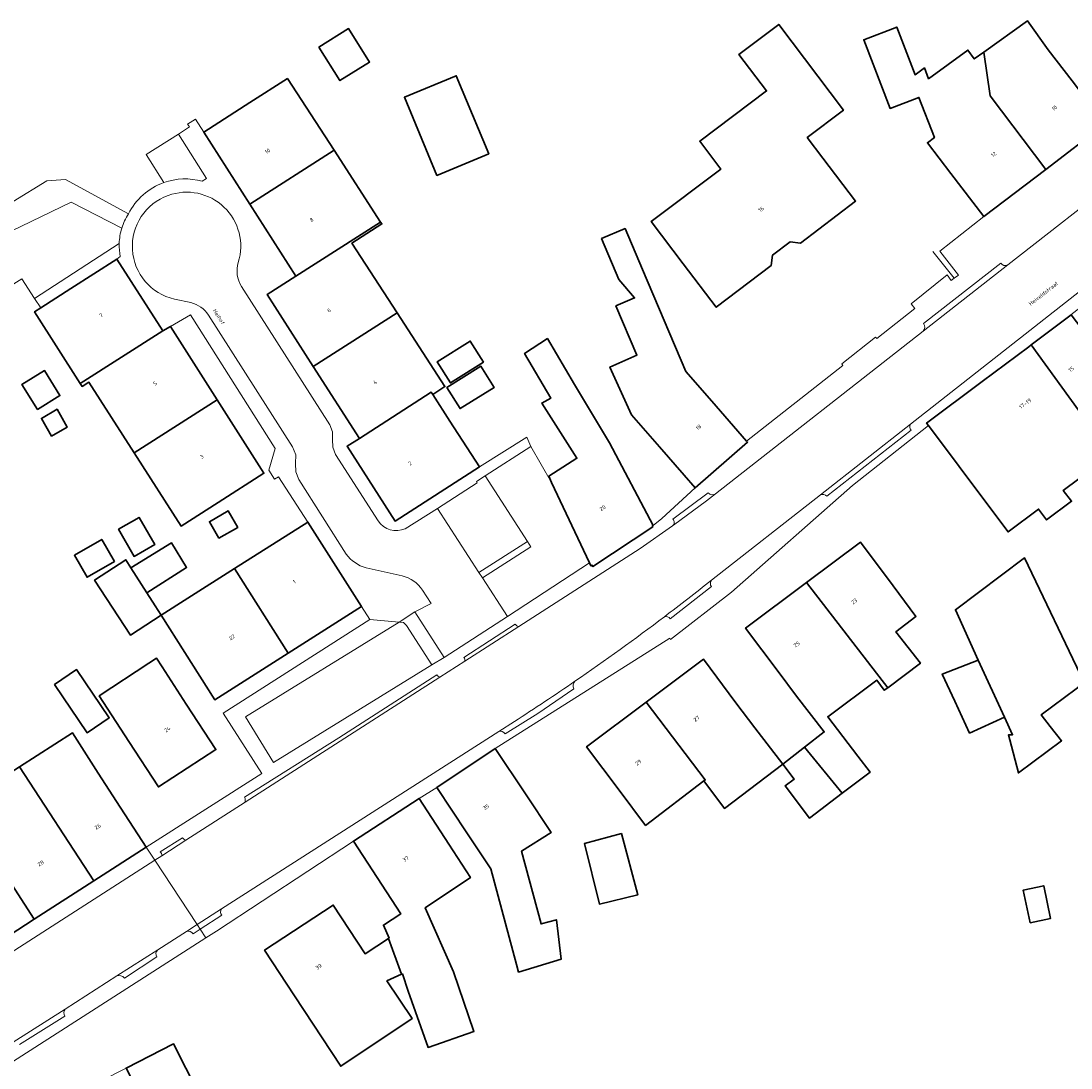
# Model space of a CAD drawing. Header units: metres. Extents: x 197700 to 204338, y 317132 to 325229.
# Tile 482 of 656: x 201059 to 201155, y 319599 to 319695. Entities that reach past the tile are written whole.
import ezdxf
from ezdxf.enums import TextEntityAlignment as Align

# ---------------------------------------------------------------- set-up
doc = ezdxf.new("R2010")
doc.units = ezdxf.units.M
for name, color, linetype, lineweight in [('B-WE-GR-BEPLANTING_CULTUUR_HEESTERS-GV', 90, 'Continuous', 18), ('B-WE-IE-TERREINAFSCHEIDING_KUNSTMATIG_HEKWERK-G', 20, 'IE-TERREINAFSCHEIDING-KUNSTMATIG', 18), ('B-WE-IE-TERREINAFSCHEIDING_KUNSTMATIG_MUUR-G', 90, 'IE-TERREINAFSCHEIDING-KUNSTMATIG-DICHT', 18), ('B-WE-OG-BEBOUWING-GV', 7, 'Continuous', 35), ('B-WE-OG-BEBOUWING-T18', 10, 'Continuous', 18), ('B-WE-OG-TERREIN_ERF-GV', 7, 'Continuous', 18), ('B-WE-OG-TOPOGRAFIE-T18', 10, 'Continuous', 18), ('B-WE-VH-VERHARDING_ASFALT-GV', 252, 'Continuous', 18), ('B-WE-VH-VERHARDING_BETONSTRAATSTEEN-GV', 252, 'Continuous', 18), ('B-WE-VH-VERHARDING_OPEN-GV', 252, 'Continuous', 18), ('B-WE-VH-VERHARDING_TEGEL-GV', 252, 'Continuous', 18)]:
    doc.layers.add(name, color=color, linetype=linetype, lineweight=lineweight)
doc.styles.add('NLCS-ISO-M200-T18', font='NLCS-ISO.ttf', dxfattribs={"height": 0.36})
doc.linetypes.add('IE-TERREINAFSCHEIDING-KUNSTMATIG', pattern='A,4,[82,NLCS.SHX,S=0.75,R=90,X=0,Y=0],4,-2', length=10)
doc.linetypes.add('IE-TERREINAFSCHEIDING-KUNSTMATIG-DICHT', pattern='A,8,-1,[82,NLCS.SHX,S=0.75,R=90,X=0,Y=0],-1', length=10)

msp = doc.modelspace()

# ---------------------------------------------------------------- linework, layer by layer
at = {"layer": 'B-WE-GR-BEPLANTING_CULTUUR_HEESTERS-GV'}
for points in [[(201075.325, 319680.462), (201075.713, 319680.716), (201073.127, 319684.793), (201070.155, 319682.908), (201071.788, 319680.333)], [(201067.926, 319676.141), (201063.284, 319678.547), (201057.763, 319675.866), (201056.787, 319677.453)], [(201056.787, 319677.453), (201051.279, 319674.053), (201054.492, 319668.848), (201058.751, 319671.477), (201059.913, 319669.687), (201067.69, 319674.734)]]:
    msp.add_lwpolyline(points, dxfattribs=at)
for points in [[(201071.788, 319680.333, -0.154703), (201075.325, 319680.462)], [(201067.69, 319674.734, -0.067184), (201067.926, 319676.141)]]:
    msp.add_lwpolyline(points, format="xyb", dxfattribs=at)
for points in [[(201110.924, 319645.367), (201107.426, 319652.749), (201105.531, 319656.062), (201101.349, 319653.384), (201105.216, 319647.345), (201105.532, 319646.851), (201101.079, 319643.998), (201103.384, 319640.429)], [(201101.079, 319643.998), (201105.532, 319646.851), (201105.216, 319647.345), (201100.762, 319644.488)], [(201093.441, 319639.933), (201093.823, 319639.879), (201094.112, 319639.624), (201096.446, 319635.988), (201097.579, 319636.685), (201094.884, 319640.867)]]:
    msp.add_lwpolyline(points, close=True, dxfattribs=at)
at = {"layer": 'B-WE-IE-TERREINAFSCHEIDING_KUNSTMATIG_HEKWERK-G'}
for points in [[(201140.49, 319669.193), (201143.808, 319671.842)], [(201134.117, 319663.677), (201137.222, 319666.127)]]:
    msp.add_lwpolyline(points, dxfattribs=at)
at = {"layer": 'B-WE-IE-TERREINAFSCHEIDING_KUNSTMATIG_MUUR-G'}
for points in [[(201144.452, 319671.555), (201142.48, 319674.004)], [(201143.808, 319671.842), (201144.176, 319671.347), (201144.452, 319671.555)], [(201137.222, 319666.127), (201137.347, 319666.009), (201140.85, 319668.754), (201140.49, 319669.193)], [(201125.369, 319656.577), (201134.205, 319663.533), (201134.117, 319663.677)]]:
    msp.add_lwpolyline(points, dxfattribs=at)
at = {"layer": 'B-WE-OG-BEBOUWING-GV'}
for points in [[(201086.051, 319692.785), (201087.976, 319689.712), (201090.704, 319691.421), (201088.779, 319694.494)], [(201130.935, 319684.477), (201134.271, 319686.991), (201128.326, 319694.884), (201124.668, 319692.128), (201127.205, 319688.76), (201121.059, 319684.13), (201122.988, 319681.569), (201116.601, 319676.758), (201119.555, 319672.863), (201122.577, 319668.879), (201127.643, 319672.722), (201127.766, 319673.675), (201129.381, 319674.903), (201130.335, 319674.769), (201135.397, 319678.637), (201132.375, 319682.592)], [(201152.872, 319681.551), (201147.77, 319688.318), (201147.174, 319692.341), (201146.301, 319691.708), (201145.712, 319692.514), (201142.109, 319689.879), (201141.722, 319690.881), (201140.869, 319690.257), (201139.181, 319694.638), (201136.137, 319693.465), (201138.568, 319687.154), (201141.217, 319688.174), (201142.644, 319684.469), (201141.992, 319683.992), (201144.137, 319681.179), (201147.169, 319677.203)], [(201147.174, 319692.341), (201147.77, 319688.318), (201152.872, 319681.551), (201158.322, 319685.705), (201155.29, 319689.682), (201153.108, 319692.544), (201151.209, 319695.193)], [(201083.165, 319689.918), (201079.693, 319687.696), (201075.456, 319684.983), (201079.699, 319678.354), (201087.446, 319683.313)], [(201096.903, 319681.001), (201101.673, 319682.991), (201098.68, 319690.166), (201093.91, 319688.176)], [(201098.68, 319690.166), (201093.91, 319688.176), (201096.903, 319681.001), (201101.673, 319682.991)], [(201087.446, 319683.313), (201079.699, 319678.354), (201083.942, 319671.726), (201091.725, 319676.71)], [(201083.942, 319671.726), (201081.306, 319670.038), (201085.537, 319663.43), (201093.237, 319668.36), (201089.09, 319674.76), (201091.836, 319676.539), (201091.725, 319676.71)], [(201120.642, 319652.269), (201125.457, 319656.476), (201125.369, 319656.577), (201122.168, 319660.242), (201119.799, 319662.954), (201115.792, 319672.353), (201114.194, 319676.101), (201112.036, 319675.181), (201113.634, 319671.433), (201115.08, 319669.73), (201113.36, 319668.997), (201115.286, 319664.482), (201112.81, 319663.366), (201114.786, 319658.974), (201116.07, 319657.505), (201117.353, 319656.035), (201119.632, 319653.426)], [(201071.699, 319666.716), (201067.459, 319673.299), (201063.255, 319670.593), (201060.483, 319668.809), (201059.911, 319668.441), (201064.115, 319661.879)], [(201096.51, 319660.857), (201097.629, 319661.583), (201093.237, 319668.36), (201085.537, 319663.43), (201089.768, 319656.822), (201096.382, 319661.057)], [(201151.539, 319665.418), (201156.54, 319658.529), (201156.589, 319658.458), (201158.126, 319659.605), (201160.789, 319655.606), (201162.169, 319656.741), (201159.927, 319661.365), (201160.218, 319661.614), (201155.211, 319668.184)], [(201071.699, 319666.716), (201064.115, 319661.879), (201064.3, 319661.59), (201064.904, 319661.977), (201069.061, 319655.488), (201076.697, 319660.357), (201072.393, 319667.106)], [(201101.181, 319663.828), (201099.964, 319665.771), (201096.924, 319663.866), (201098.141, 319661.924)], [(201107.056, 319665.99), (201104.953, 319664.611), (201107.383, 319660.527), (201106.54, 319660.067), (201109.778, 319654.994), (201107.187, 319653.34), (201107.426, 319652.749), (201110.924, 319645.367), (201111.046, 319645.111), (201111.15, 319645.162), (201111.241, 319645.035), (201116.745, 319648.673), (201116.692, 319648.761), (201116.775, 319648.799), (201112.757, 319656.408), (201109.56, 319661.781)], [(201151.539, 319665.418), (201151.309, 319665.245), (201147.015, 319662.035), (201141.924, 319658.228), (201142.082, 319658.017), (201144.918, 319654.224), (201147.275, 319651.072), (201149.419, 319648.219), (201152.219, 319650.316), (201152.958, 319649.328), (201155.254, 319651.044), (201154.491, 319652.019), (201158.796, 319655.236), (201156.589, 319658.458), (201156.54, 319658.529)], [(201097.809, 319661.492), (201099.024, 319659.552), (201102.15, 319661.51), (201100.935, 319663.45)], [(201060.185, 319659.471), (201062.243, 319660.76), (201060.807, 319663.052), (201058.749, 319661.763)], [(201098.097, 319658.393), (201096.51, 319660.857), (201096.382, 319661.057), (201089.768, 319656.822), (201088.647, 319656.101), (201093.068, 319649.207), (201100.804, 319654.189)], [(201076.697, 319660.357), (201069.061, 319655.488), (201073.38, 319648.748), (201076.785, 319650.92), (201081, 319653.609)], [(201061.477, 319657.031), (201062.916, 319657.861), (201061.976, 319659.49), (201060.537, 319658.66)], [(201076.862, 319647.638), (201078.591, 319648.635), (201077.718, 319650.148), (201075.99, 319649.151)], [(201067.611, 319648.456), (201069.051, 319645.96), (201070.956, 319647.059), (201069.516, 319649.555)], [(201078.289, 319644.842), (201083.224, 319637.079), (201089.971, 319641.368), (201085.041, 319649.122)], [(201067.25, 319645.508), (201066.086, 319647.527), (201063.569, 319646.075), (201064.734, 319644.056)], [(201068.768, 319644.917), (201070.222, 319642.632), (201073.878, 319644.958), (201072.503, 319647.204)], [(201130.873, 319643.555), (201138.342, 319633.894), (201141.348, 319636.137), (201139.107, 319639.037), (201140.944, 319640.456), (201138.844, 319643.268), (201135.852, 319647.274)], [(201071.538, 319640.564), (201070.988, 319641.429), (201070.222, 319642.632), (201068.768, 319644.917), (201068.299, 319645.654), (201065.426, 319643.778), (201068.725, 319638.727)], [(201146.667, 319636.438), (201149.092, 319631.181), (201149.826, 319629.568), (201149.445, 319629.558), (201149.566, 319629.093), (201150.359, 319626.062), (201154.337, 319629.013), (201153.287, 319630.336), (201152.455, 319631.386), (201155.662, 319633.805), (201156.397, 319634.359), (201150.928, 319645.832), (201144.564, 319641.06)], [(201083.224, 319637.079), (201078.289, 319644.842), (201074.013, 319642.132), (201071.538, 319640.564), (201073.714, 319637.136), (201076.477, 319632.79)], [(201130.873, 319643.555), (201125.278, 319639.377), (201128.27, 319635.371), (201129.947, 319633.126), (201132.509, 319629.824), (201130.696, 319628.422), (201134.166, 319624.19), (201136.719, 319626.133), (201135.604, 319627.597), (201132.839, 319631.229), (201137.338, 319634.584), (201138.028, 319633.658), (201138.342, 319633.894)], [(201065.84, 319633.153), (201068.572, 319628.958), (201071.301, 319624.768), (201076.577, 319628.204), (201073.849, 319632.394), (201071.625, 319635.81), (201071.112, 319636.597), (201070.414, 319636.141)], [(201128.695, 319626.877), (201126.119, 319630.212), (201124.395, 319632.512), (201121.396, 319636.512), (201116.138, 319632.571), (201121.569, 319625.424), (201121.429, 319625.318), (201123.345, 319622.802)], [(201145.871, 319629.712), (201149.092, 319631.181), (201146.667, 319636.438), (201143.363, 319635.141), (201144.51, 319632.659)], [(201061.727, 319634.185), (201064.744, 319629.752), (201066.774, 319631.136), (201063.757, 319635.568)], [(201116.069, 319621.239), (201121.429, 319625.318), (201121.569, 319625.424), (201116.138, 319632.571), (201110.657, 319628.462), (201113.655, 319624.461)], [(201070.161, 319619.244), (201067.447, 319623.442), (201065.767, 319626.041), (201063.389, 319629.739), (201058.526, 319626.619), (201065.347, 319616.132)], [(201105.036, 319624.128), (201102.265, 319628.29), (201096.886, 319624.709), (201099.657, 319620.547), (201101.855, 319617.246), (201104.222, 319608.441), (201104.401, 319607.748), (201108.326, 319608.94), (201107.885, 319612.56), (201106.476, 319612.181), (201104.677, 319618.872), (201107.401, 319620.575)], [(201134.166, 319624.19), (201130.696, 319628.422), (201128.695, 319626.877), (201129.747, 319625.494), (201128.917, 319624.862), (201131.167, 319621.907)], [(201058.526, 319626.619), (201053.073, 319623.121), (201059.881, 319612.599), (201065.347, 319616.132)], [(201054.44, 319609.081), (201059.881, 319612.599), (201053.073, 319623.121), (201047.604, 319619.613), (201049.132, 319617.124), (201048.556, 319616.77), (201049.301, 319615.61), (201051.122, 319612.794), (201051.769, 319613.212)], [(201097.995, 319619.506), (201095.257, 319623.722), (201089.217, 319619.799), (201093.568, 319613.099), (201091.983, 319612.07), (201092.503, 319610.874), (201092.439, 319610.832), (201093.653, 319607.542), (201093.722, 319607.573), (201094.272, 319606.004), (201096.091, 319600.815), (201100.296, 319602.289), (201098.428, 319607.777), (201095.822, 319613.671), (201099.973, 319616.46)], [(201113.88, 319620.475), (201110.472, 319619.583), (201111.843, 319614.003), (201115.367, 319614.85)], [(201151.429, 319612.288), (201153.323, 319612.684), (201152.695, 319615.683), (201150.801, 319615.287)], [(201093.653, 319607.542), (201092.439, 319610.832), (201090.305, 319609.431), (201087.369, 319613.903), (201081.053, 319609.757), (201083.797, 319605.577), (201088.056, 319599.089), (201094.613, 319603.493), (201092.297, 319606.943)], [(201074.956, 319596.678), (201072.695, 319601.137), (201068.323, 319598.921), (201075.792, 319584.307), (201077.865, 319585.333), (201076.099, 319588.897), (201078.339, 319590.007)]]:
    msp.add_lwpolyline(points, close=True, dxfattribs=at)
at = {"layer": 'B-WE-OG-TERREIN_ERF-GV'}
for points in [[(201071.788, 319680.333), (201070.155, 319682.908), (201073.127, 319684.793), (201074.146, 319685.454), (201073.981, 319685.718), (201074.701, 319686.162), (201075.456, 319684.983), (201079.693, 319687.696), (201083.165, 319689.918), (201087.446, 319683.313), (201091.725, 319676.71), (201091.836, 319676.539), (201089.09, 319674.76), (201093.237, 319668.36), (201097.629, 319661.583), (201096.51, 319660.857), (201098.097, 319658.393), (201100.804, 319654.189), (201105.18, 319656.935), (201105.531, 319656.062), (201107.426, 319652.749), (201107.187, 319653.34), (201109.778, 319654.994), (201106.54, 319660.067), (201107.383, 319660.527), (201104.953, 319664.611), (201107.056, 319665.99), (201109.56, 319661.781), (201112.757, 319656.408), (201116.775, 319648.799), (201117.573, 319649.437), (201120.642, 319652.269), (201119.632, 319653.426), (201117.353, 319656.035), (201116.07, 319657.505), (201114.786, 319658.974), (201112.81, 319663.366), (201115.286, 319664.482), (201113.36, 319668.997), (201115.08, 319669.73), (201113.634, 319671.433), (201112.036, 319675.181), (201114.194, 319676.101), (201115.792, 319672.353), (201119.799, 319662.954), (201122.168, 319660.242), (201125.369, 319656.577), (201134.205, 319663.533), (201134.117, 319663.677), (201137.222, 319666.127), (201137.347, 319666.009), (201140.85, 319668.754), (201140.49, 319669.193), (201143.808, 319671.842), (201144.176, 319671.347), (201144.452, 319671.555), (201144.84, 319671.835), (201143.136, 319674.035), (201147.169, 319677.203), (201144.137, 319681.179), (201141.992, 319683.992), (201142.644, 319684.469), (201141.217, 319688.174), (201138.568, 319687.154), (201136.137, 319693.465), (201139.181, 319694.638), (201140.869, 319690.257), (201141.722, 319690.881), (201142.109, 319689.879), (201145.712, 319692.514), (201146.301, 319691.708), (201147.174, 319692.341), (201151.209, 319695.193), (201153.108, 319692.544), (201155.29, 319689.682)], [(201057.926, 319678.585), (201061.047, 319680.494), (201062.739, 319680.627), (201068.538, 319677.459)], [(201067.69, 319674.734), (201059.913, 319669.687)], [(201059.913, 319669.687), (201060.483, 319668.809), (201063.255, 319670.593), (201067.459, 319673.299), (201067.787, 319673.526)], [(201058.526, 319626.619), (201063.389, 319629.739), (201065.767, 319626.041), (201067.447, 319623.442), (201070.161, 319619.244), (201080.818, 319626.016), (201077.253, 319631.541), (201090.729, 319640.157), (201089.971, 319641.368), (201083.224, 319637.079), (201076.477, 319632.79), (201073.714, 319637.136), (201071.538, 319640.564), (201074.013, 319642.132), (201078.289, 319644.842), (201085.041, 319649.122), (201082.332, 319653.298), (201081.972, 319653.078), (201081.461, 319653.898), (201082.042, 319655.881), (201074.23, 319668.189), (201072.393, 319667.106), (201076.697, 319660.357), (201081, 319653.609), (201076.785, 319650.92), (201073.38, 319648.748), (201069.061, 319655.488), (201064.904, 319661.977), (201064.3, 319661.59), (201064.115, 319661.879), (201059.911, 319668.441), (201060.483, 319668.809), (201059.913, 319669.687), (201058.751, 319671.477), (201054.492, 319668.848)], [(201158.796, 319655.236), (201154.491, 319652.019), (201155.254, 319651.044), (201152.958, 319649.328), (201152.219, 319650.316), (201149.419, 319648.219), (201147.275, 319651.072), (201144.918, 319654.224), (201142.082, 319658.017), (201135.112, 319652.475), (201123.996, 319642.673), (201118.388, 319638.326), (201118.317, 319638.442), (201102.265, 319628.29)], [(201102.265, 319628.29), (201105.036, 319624.128), (201107.401, 319620.575), (201104.677, 319618.872), (201106.476, 319612.181), (201107.885, 319612.56), (201108.326, 319608.94), (201104.401, 319607.748), (201104.222, 319608.441), (201101.855, 319617.246), (201099.657, 319620.547), (201096.886, 319624.709), (201095.257, 319623.722), (201097.995, 319619.506), (201099.973, 319616.46), (201095.822, 319613.671), (201098.428, 319607.777), (201100.296, 319602.289), (201096.091, 319600.815), (201094.272, 319606.004), (201093.722, 319607.573), (201093.653, 319607.542), (201092.297, 319606.943), (201094.613, 319603.493), (201088.056, 319599.089), (201083.797, 319605.577), (201081.053, 319609.757), (201087.369, 319613.903), (201090.305, 319609.431), (201092.439, 319610.832), (201092.503, 319610.874), (201091.983, 319612.07), (201093.568, 319613.099), (201089.217, 319619.799), (201076.624, 319611.518), (201075.651, 319610.895), (201053.066, 319596.427)]]:
    msp.add_lwpolyline(points, dxfattribs=at)
for points in [[(201087.976, 319689.712), (201086.051, 319692.785), (201088.779, 319694.494), (201090.704, 319691.421)], [(201116.601, 319676.758), (201122.988, 319681.569), (201121.059, 319684.13), (201127.205, 319688.76), (201124.668, 319692.128), (201128.326, 319694.884), (201134.271, 319686.991), (201130.935, 319684.477), (201132.375, 319682.592), (201135.397, 319678.637), (201130.335, 319674.769), (201129.381, 319674.903), (201127.766, 319673.675), (201127.643, 319672.722), (201122.577, 319668.879), (201119.555, 319672.863)], [(201093.91, 319688.176), (201098.68, 319690.166), (201101.673, 319682.991), (201096.903, 319681.001)], [(201099.964, 319665.771), (201101.181, 319663.828), (201098.141, 319661.924), (201096.924, 319663.866)], [(201099.024, 319659.552), (201097.809, 319661.492), (201100.935, 319663.45), (201102.15, 319661.51)], [(201062.243, 319660.76), (201060.185, 319659.471), (201058.749, 319661.763), (201060.807, 319663.052)], [(201062.916, 319657.861), (201061.477, 319657.031), (201060.537, 319658.66), (201061.976, 319659.49)], [(201078.591, 319648.635), (201076.862, 319647.638), (201075.99, 319649.151), (201077.718, 319650.148)], [(201069.051, 319645.96), (201067.611, 319648.456), (201069.516, 319649.555), (201070.956, 319647.059)], [(201066.086, 319647.527), (201067.25, 319645.508), (201064.734, 319644.056), (201063.569, 319646.075)], [(201071.538, 319640.564), (201068.725, 319638.727), (201065.426, 319643.778), (201068.299, 319645.654), (201068.768, 319644.917), (201072.503, 319647.204), (201073.878, 319644.958), (201070.222, 319642.632), (201070.988, 319641.429)], [(201128.27, 319635.371), (201125.278, 319639.377), (201130.873, 319643.555), (201135.852, 319647.274), (201138.844, 319643.268), (201140.944, 319640.456), (201139.107, 319639.037), (201141.348, 319636.137), (201138.342, 319633.894), (201138.028, 319633.658), (201137.338, 319634.584), (201132.839, 319631.229), (201135.604, 319627.597), (201136.719, 319626.133), (201134.166, 319624.19), (201131.167, 319621.907), (201128.917, 319624.862), (201129.747, 319625.494), (201128.695, 319626.877), (201130.696, 319628.422), (201132.509, 319629.824), (201129.947, 319633.126)], [(201149.092, 319631.181), (201145.871, 319629.712), (201144.51, 319632.659), (201143.363, 319635.141), (201146.667, 319636.438), (201144.564, 319641.06), (201150.928, 319645.832), (201156.397, 319634.359), (201155.662, 319633.805), (201152.455, 319631.386), (201153.287, 319630.336), (201154.337, 319629.013), (201150.359, 319626.062), (201149.566, 319629.093), (201149.445, 319629.558), (201149.826, 319629.568)], [(201068.572, 319628.958), (201065.84, 319633.153), (201070.414, 319636.141), (201071.112, 319636.597), (201071.625, 319635.81), (201073.849, 319632.394), (201076.577, 319628.204), (201071.301, 319624.768)], [(201128.695, 319626.877), (201123.345, 319622.802), (201121.429, 319625.318), (201116.069, 319621.239), (201113.655, 319624.461), (201110.657, 319628.462), (201116.138, 319632.571), (201121.396, 319636.512), (201124.395, 319632.512), (201126.119, 319630.212)], [(201064.744, 319629.752), (201061.727, 319634.185), (201063.757, 319635.568), (201066.774, 319631.136)], [(201113.88, 319620.475), (201115.367, 319614.85), (201111.843, 319614.003), (201110.472, 319619.583)], [(201153.323, 319612.684), (201151.429, 319612.288), (201150.801, 319615.287), (201152.695, 319615.683)], [(201068.323, 319598.921), (201072.695, 319601.137), (201074.956, 319596.678), (201078.339, 319590.007), (201076.099, 319588.897), (201077.865, 319585.333), (201075.792, 319584.307), (201075.668, 319584.245), (201078.349, 319578.834), (201073.98, 319576.669), (201071.299, 319582.08), (201073.795, 319583.317), (201072.164, 319586.608), (201069.683, 319585.34), (201068.45, 319587.828), (201068.167, 319587.687), (201065.929, 319592.101), (201063.668, 319596.561)]]:
    msp.add_lwpolyline(points, close=True, dxfattribs=at)
for points in [[(201068.538, 319677.459, -0.192255), (201071.788, 319680.333)], [(201067.787, 319673.526, -0.056886), (201067.69, 319674.734)]]:
    msp.add_lwpolyline(points, format="xyb", dxfattribs=at)
at = {"layer": 'B-WE-VH-VERHARDING_ASFALT-GV'}
for points in [[(201122.133, 319643.775), (201132.156, 319651.638), (201140.435, 319658.132), (201163.657, 319676.348), (201167.29, 319679.172), (201163.727, 319684.003), (201160.131, 319681.186), (201149.38, 319672.763), (201141.601, 319666.668), (201122.525, 319651.724), (201121.681, 319651.062), (201118.666, 319648.833), (201118.57, 319648.766), (201115.594, 319646.687), (201104.425, 319639.518), (201099.463, 319636.332), (201097.181, 319634.867), (201079.263, 319623.365), (201073.816, 319619.869), (201071.595, 319618.444), (201070.957, 319618.034)], [(201070.957, 319618.034), (201074.851, 319612.113), (201077.099, 319613.552), (201102.585, 319629.868), (201104.025, 319630.79)], [(201074.851, 319612.113), (201070.957, 319618.034), (201054.642, 319607.561), (201052.503, 319606.188), (201019.654, 319585.102), (201019.371, 319584.92), (201012.632, 319580.594), (201003.224, 319574.555), (201001.323, 319573.335), (200999.05, 319571.876)], [(201001.238, 319564.19), (201002.347, 319565.454), (201003.644, 319566.527), (201004.85, 319567.299), (201006.751, 319568.516), (201039.937, 319589.762), (201042.499, 319591.401), (201048.47, 319595.224), (201052.236, 319597.635), (201057.947, 319601.291), (201062.727, 319604.351), (201067.48, 319607.394), (201071.232, 319609.796), (201073.875, 319611.488), (201074.851, 319612.113)]]:
    msp.add_lwpolyline(points, dxfattribs=at)
for points in [[(201117.811, 319640.414, 0.00636), (201122.133, 319643.775)], [(201109.589, 319634.484, 0.011765), (201117.811, 319640.414)], [(201104.025, 319630.79, 0.007808), (201109.589, 319634.484)]]:
    msp.add_lwpolyline(points, format="xyb", dxfattribs=at)
at = {"layer": 'B-WE-VH-VERHARDING_BETONSTRAATSTEEN-GV'}
for points in [[(201072.187, 319679.152, 0.748008), (201072.759, 319669.62)], [(201078.637, 319672.997, 0.621578), (201072.187, 319679.152)], [(201078.92, 319670.789, -0.207947), (201078.637, 319672.997)], [(201149.38, 319672.763, -0.412991), (201148.735, 319672.932)], [(201074.285, 319669.297, -0.19602), (201075.894, 319668.152)], [(201141.627, 319667.383, -0.38866), (201141.601, 319666.668)], [(201140.512, 319657.564, -0.372286), (201140.435, 319658.132)], [(201122.525, 319651.724, -0.375141), (201121.849, 319651.801)], [(201132.156, 319651.638, -0.302993), (201132.762, 319651.494)], [(201093.99, 319648.514, -0.365055), (201091.485, 319649.23)], [(201118.599, 319649.395, -0.418502), (201118.57, 319648.766)], [(201088.565, 319646.175, 0.173485), (201090.391, 319644.925)], [(201093.715, 319644.178, -0.189293), (201095.566, 319642.876)], [(201122.133, 319643.775, -0.00636), (201117.811, 319640.414)], [(201122.134, 319643.193, -0.328224), (201122.133, 319643.775)], [(201117.811, 319640.414, -0.338386), (201118.341, 319640.223)], [(201104.425, 319639.518, -0.23442), (201104.094, 319639.749)], [(201099.389, 319636.682, -0.187447), (201099.463, 319636.332)], [(201097.181, 319634.867, -0.18166), (201096.885, 319635.07)], [(201109.589, 319634.484, -0.007808), (201104.025, 319630.79)], [(201109.494, 319633.78, -0.354148), (201109.589, 319634.484)], [(201102.585, 319629.868, -0.3303), (201103.176, 319629.667)], [(201079.216, 319623.821, -0.187137), (201079.263, 319623.365)], [(201073.816, 319619.869, -0.20869), (201073.514, 319620.105)], [(201071.466, 319618.819, -0.239296), (201071.595, 319618.444)], [(201077.127, 319612.983, -0.400517), (201077.099, 319613.552)], [(201073.875, 319611.488, -0.389314), (201074.488, 319611.257)], [(201071.151, 319609.138, -0.389563), (201071.232, 319609.796)], [(201067.48, 319607.394, -0.324999), (201068.166, 319607.198)], [(201062.702, 319603.687, -0.344633), (201062.727, 319604.351)]]:
    msp.add_lwpolyline(points, format="xyb", dxfattribs=at)
for points in [[(201141.601, 319666.668), (201149.38, 319672.763)], [(201148.735, 319672.932), (201141.627, 319667.383)], [(201091.485, 319649.23), (201087.566, 319655.323), (201087.322, 319656.003), (201087.311, 319656.726), (201087.296, 319657.423), (201087.047, 319658.076), (201078.92, 319670.789)], [(201072.759, 319669.62), (201074.285, 319669.297)], [(201075.894, 319668.152), (201083.635, 319656.036), (201083.929, 319655.3), (201083.902, 319654.509), (201083.917, 319653.74), (201084.192, 319653.023), (201088.565, 319646.175)], [(201140.435, 319658.132), (201132.156, 319651.638)], [(201132.762, 319651.494), (201140.512, 319657.564)], [(201118.57, 319648.766), (201118.666, 319648.833), (201121.681, 319651.062), (201122.525, 319651.724)], [(201121.849, 319651.801), (201118.599, 319649.395)], [(201095.566, 319642.876), (201096.368, 319641.648), (201094.884, 319640.867), (201097.579, 319636.685), (201103.384, 319640.429), (201101.079, 319643.998), (201100.762, 319644.488), (201096.962, 319650.369), (201093.99, 319648.514)], [(201090.391, 319644.925), (201093.715, 319644.178)], [(201118.341, 319640.223), (201122.134, 319643.193)], [(201104.094, 319639.749), (201099.389, 319636.682)], [(201099.463, 319636.332), (201104.425, 319639.518)], [(201096.885, 319635.07), (201087.886, 319629.3), (201079.216, 319623.821)], [(201079.263, 319623.365), (201097.181, 319634.867)], [(201103.176, 319629.667), (201106.185, 319631.515), (201109.494, 319633.78)], [(201104.025, 319630.79), (201102.585, 319629.868)], [(201073.514, 319620.105), (201071.466, 319618.819)], [(201071.595, 319618.444), (201073.816, 319619.869)], [(201077.099, 319613.552), (201074.851, 319612.113)], [(201074.851, 319612.113), (201075.135, 319611.68), (201077.127, 319612.983)], [(201075.135, 319611.68), (201074.851, 319612.113), (201073.875, 319611.488)], [(201074.488, 319611.257), (201075.135, 319611.68)], [(201071.232, 319609.796), (201067.48, 319607.394)], [(201068.166, 319607.198), (201071.151, 319609.138)], [(201062.727, 319604.351), (201057.947, 319601.291)], [(201058.533, 319601.091), (201062.702, 319603.687)]]:
    msp.add_lwpolyline(points, dxfattribs=at)
at = {"layer": 'B-WE-VH-VERHARDING_OPEN-GV'}
for points in [[(201158.322, 319685.705), (201152.872, 319681.551), (201147.169, 319677.203), (201143.136, 319674.035), (201144.84, 319671.835), (201144.452, 319671.555), (201144.176, 319671.347), (201143.808, 319671.842), (201140.49, 319669.193), (201140.85, 319668.754), (201137.347, 319666.009), (201137.222, 319666.127), (201134.117, 319663.677), (201134.205, 319663.533), (201125.369, 319656.577), (201125.457, 319656.476), (201120.642, 319652.269), (201117.573, 319649.437), (201116.775, 319648.799), (201116.692, 319648.761), (201116.745, 319648.673), (201111.241, 319645.035), (201111.15, 319645.162), (201111.046, 319645.111), (201110.924, 319645.367), (201103.384, 319640.429), (201097.579, 319636.685), (201096.446, 319635.988), (201081.878, 319627.026)], [(201149.38, 319672.763), (201160.131, 319681.186)], [(201068.538, 319677.459), (201062.739, 319680.627), (201061.047, 319680.494), (201057.926, 319678.585), (201056.527, 319677.878), (201056.787, 319677.453), (201057.763, 319675.866), (201063.284, 319678.547), (201067.926, 319676.141)], [(201141.627, 319667.383), (201148.735, 319672.932)], [(201122.525, 319651.724), (201141.601, 319666.668)], [(201118.599, 319649.395), (201121.849, 319651.801)], [(201104.425, 319639.518), (201115.594, 319646.687), (201118.57, 319648.766)], [(201081.878, 319627.026), (201079.293, 319631.229), (201093.441, 319639.933), (201090.729, 319640.157), (201077.253, 319631.541), (201080.818, 319626.016), (201070.161, 319619.244), (201070.957, 319618.034), (201071.595, 319618.444)], [(201099.389, 319636.682), (201104.094, 319639.749)], [(201097.181, 319634.867), (201099.463, 319636.332)], [(201079.216, 319623.821), (201087.886, 319629.3), (201096.885, 319635.07)], [(201073.816, 319619.869), (201079.263, 319623.365)], [(201071.466, 319618.819), (201073.514, 319620.105)]]:
    msp.add_lwpolyline(points, dxfattribs=at)
for points in [[(201067.926, 319676.141, -0.068346), (201068.538, 319677.459)], [(201148.735, 319672.932, 0.412991), (201149.38, 319672.763)], [(201141.601, 319666.668, 0.38866), (201141.627, 319667.383)], [(201121.849, 319651.801, 0.375141), (201122.525, 319651.724)], [(201118.57, 319648.766, 0.418502), (201118.599, 319649.395)], [(201104.094, 319639.749, 0.23442), (201104.425, 319639.518)], [(201099.463, 319636.332, 0.187447), (201099.389, 319636.682)], [(201096.885, 319635.07, 0.18166), (201097.181, 319634.867)], [(201079.263, 319623.365, 0.187137), (201079.216, 319623.821)], [(201073.514, 319620.105, 0.20869), (201073.816, 319619.869)], [(201071.595, 319618.444, 0.239296), (201071.466, 319618.819)]]:
    msp.add_lwpolyline(points, format="xyb", dxfattribs=at)
for points in [[(201105.216, 319647.345), (201101.349, 319653.384), (201100.525, 319652.856), (201100.599, 319652.723), (201096.962, 319650.369), (201100.762, 319644.488)], [(201093.441, 319639.933), (201079.293, 319631.229), (201081.878, 319627.026), (201096.446, 319635.988), (201094.112, 319639.624), (201093.823, 319639.879)]]:
    msp.add_lwpolyline(points, close=True, dxfattribs=at)
at = {"layer": 'B-WE-VH-VERHARDING_TEGEL-GV'}
for points in [[(201105.531, 319656.062), (201105.18, 319656.935), (201100.804, 319654.189), (201093.068, 319649.207), (201088.647, 319656.101), (201089.768, 319656.822), (201085.537, 319663.43), (201081.306, 319670.038), (201083.942, 319671.726), (201079.699, 319678.354), (201075.456, 319684.983), (201074.701, 319686.162), (201073.981, 319685.718), (201074.146, 319685.454), (201073.127, 319684.793), (201075.713, 319680.716), (201075.325, 319680.462)], [(201147.015, 319662.035), (201151.309, 319665.245), (201151.539, 319665.418), (201155.211, 319668.184), (201155.348, 319668.288), (201160.622, 319672.384), (201160.693, 319672.439), (201168.696, 319677.698), (201167.29, 319679.172), (201163.657, 319676.348), (201140.435, 319658.132)], [(201067.787, 319673.526), (201067.459, 319673.299), (201071.699, 319666.716), (201072.393, 319667.106), (201074.23, 319668.189), (201082.042, 319655.881), (201081.461, 319653.898), (201081.972, 319653.078), (201082.332, 319653.298), (201085.041, 319649.122), (201089.971, 319641.368), (201090.729, 319640.157), (201093.441, 319639.933), (201094.884, 319640.867), (201096.368, 319641.648), (201095.566, 319642.876)], [(201078.92, 319670.789), (201087.047, 319658.076), (201087.296, 319657.423), (201087.311, 319656.726), (201087.322, 319656.003), (201087.566, 319655.323), (201091.485, 319649.23)], [(201074.285, 319669.297), (201072.759, 319669.62)], [(201088.565, 319646.175), (201084.192, 319653.023), (201083.917, 319653.74), (201083.902, 319654.509), (201083.929, 319655.3), (201083.635, 319656.036), (201075.894, 319668.152)], [(201077.127, 319612.983), (201075.135, 319611.68), (201075.651, 319610.895), (201076.624, 319611.518), (201089.217, 319619.799), (201095.257, 319623.722), (201096.886, 319624.709), (201102.265, 319628.29), (201118.317, 319638.442), (201118.388, 319638.326), (201123.996, 319642.673), (201135.112, 319652.475), (201142.082, 319658.017), (201141.924, 319658.228), (201147.015, 319662.035)], [(201140.512, 319657.564), (201132.762, 319651.494)], [(201093.99, 319648.514), (201096.962, 319650.369), (201100.599, 319652.723), (201100.525, 319652.856), (201101.349, 319653.384), (201105.531, 319656.062)], [(201132.156, 319651.638), (201122.133, 319643.775)], [(201093.715, 319644.178), (201090.391, 319644.925)], [(201122.134, 319643.193), (201118.341, 319640.223)], [(201109.494, 319633.78), (201106.185, 319631.515), (201103.176, 319629.667)], [(201102.585, 319629.868), (201077.099, 319613.552)], [(201054.642, 319607.561), (201070.957, 319618.034), (201070.161, 319619.244), (201065.347, 319616.132), (201059.881, 319612.599)], [(201059.881, 319612.599), (201054.44, 319609.081), (201050.679, 319606.614), (201046.035, 319603.556), (201045.688, 319603.327), (201045.616, 319603.442), (201045.349, 319603.266), (201045.294, 319603.35), (201041.33, 319600.766), (201040.952, 319600.52), (201036.515, 319597.615), (201031.797, 319594.526), (201027.291, 319591.576), (201027.138, 319591.475), (201027.016, 319591.394), (201027.075, 319591.302), (201022.066, 319588.069), (201021.941, 319588.262), (200998.275, 319573.158), (200986.378, 319576.508), (200990.943, 319570.588)], [(200999.38, 319559.981), (201001.691, 319556.895), (201001.399, 319558.22), (201001.652, 319560.206), (201002.133, 319562.151), (201002.557, 319563.058), (201003.252, 319563.781), (201005.667, 319565.605), (201017.055, 319572.918), (201016.889, 319573.15), (201049.124, 319593.747), (201049.77, 319593.57), (201053.034, 319595.652), (201053.118, 319596.307), (201053.066, 319596.427), (201075.651, 319610.895), (201075.135, 319611.68), (201074.488, 319611.257)], [(201073.875, 319611.488), (201071.232, 319609.796)], [(201071.151, 319609.138), (201068.166, 319607.198)], [(201067.48, 319607.394), (201062.727, 319604.351)], [(201062.702, 319603.687), (201058.533, 319601.091)]]:
    msp.add_lwpolyline(points, dxfattribs=at)
for points in [[(201071.788, 319680.333, 0.192255), (201068.538, 319677.459)], [(201075.325, 319680.462, 0.154703), (201071.788, 319680.333)], [(201072.759, 319669.62, -0.748008), (201072.187, 319679.152)], [(201072.187, 319679.152, -0.621578), (201078.637, 319672.997)], [(201068.538, 319677.459, 0.068346), (201067.926, 319676.141)], [(201067.926, 319676.141, 0.067184), (201067.69, 319674.734)], [(201067.69, 319674.734, 0.056886), (201067.787, 319673.526)], [(201078.637, 319672.997, 0.207947), (201078.92, 319670.789)], [(201075.894, 319668.152, 0.19602), (201074.285, 319669.297)], [(201140.435, 319658.132, 0.372286), (201140.512, 319657.564)], [(201132.762, 319651.494, 0.302993), (201132.156, 319651.638)], [(201091.485, 319649.23, 0.365055), (201093.99, 319648.514)], [(201090.391, 319644.925, -0.173485), (201088.565, 319646.175)], [(201095.566, 319642.876, 0.189293), (201093.715, 319644.178)], [(201122.133, 319643.775, 0.328224), (201122.134, 319643.193)], [(201117.811, 319640.414, -0.011765), (201109.589, 319634.484)], [(201118.341, 319640.223, 0.338386), (201117.811, 319640.414)], [(201109.589, 319634.484, 0.354148), (201109.494, 319633.78)], [(201103.176, 319629.667, 0.3303), (201102.585, 319629.868)], [(201077.099, 319613.552, 0.400517), (201077.127, 319612.983)], [(201074.488, 319611.257, 0.389314), (201073.875, 319611.488)], [(201071.232, 319609.796, 0.389563), (201071.151, 319609.138)], [(201068.166, 319607.198, 0.324999), (201067.48, 319607.394)], [(201062.727, 319604.351, 0.344633), (201062.702, 319603.687)]]:
    msp.add_lwpolyline(points, format="xyb", dxfattribs=at)

# ---------------------------------------------------------------- texts
at = {"layer": 'B-WE-OG-BEBOUWING-T18', "style": 'NLCS-ISO-M200-T18'}
for s, rotation, p in [('10', 37.3, (201153.668, 319687.187)), ('10', 32.6, (201081.326, 319683.233)), ('12', 37.3, (201148.091, 319682.936)), ('16', 37.2, (201126.706, 319677.894)), ('8', 32.6, (201085.379, 319676.9)), ('7', 32.7, (201066.026, 319668.137)), ('6', 32.6, (201086.976, 319668.6)), ('15', 36.9, (201155.22, 319663.183)), ('5', 32.5, (201070.983, 319661.877)), ('4', 32.6, (201091.211, 319661.987)), ('17-19', 36.7, (201150.993, 319660.015)), ('18', 41.1, (201120.947, 319657.847)), ('3', 32.5, (201075.287, 319655.129)), ('2', 32.6, (201094.415, 319654.517)), ('20', 33.4, (201112.139, 319650.423)), ('1', 32.4, (201083.792, 319643.632)), ('23', 36.7, (201135.263, 319641.842)), ('22', 32.4, (201078.061, 319638.537)), ('25', 36.7, (201129.977, 319637.893)), ('27', 36.8, (201120.773, 319631.046)), ('24', 33, (201072.108, 319630.067)), ('29', 36.8, (201115.404, 319627.021)), ('35', 33.6, (201101.418, 319622.921)), ('26', 32.8, (201065.717, 319621.134)), ('28', 32.8, (201060.483, 319617.751)), ('37', 33, (201094.039, 319618.161)), ('39', 33.2, (201086.031, 319608.24))]:
    msp.add_text(s, height=0.36, rotation=rotation, dxfattribs=at).set_placement(p, align=Align.MIDDLE)
at = {"layer": 'B-WE-OG-TOPOGRAFIE-T18', "style": 'NLCS-ISO-M200-T18'}
for s, rotation, p in [('Heiveldstraat', 38.1, (201152.663, 319670.14)), ('Heihof', 302.6, (201076.866, 319667.995))]:
    msp.add_text(s, height=0.36, rotation=rotation, dxfattribs=at).set_placement(p, align=Align.MIDDLE)

doc.saveas('drawing.dxf')
